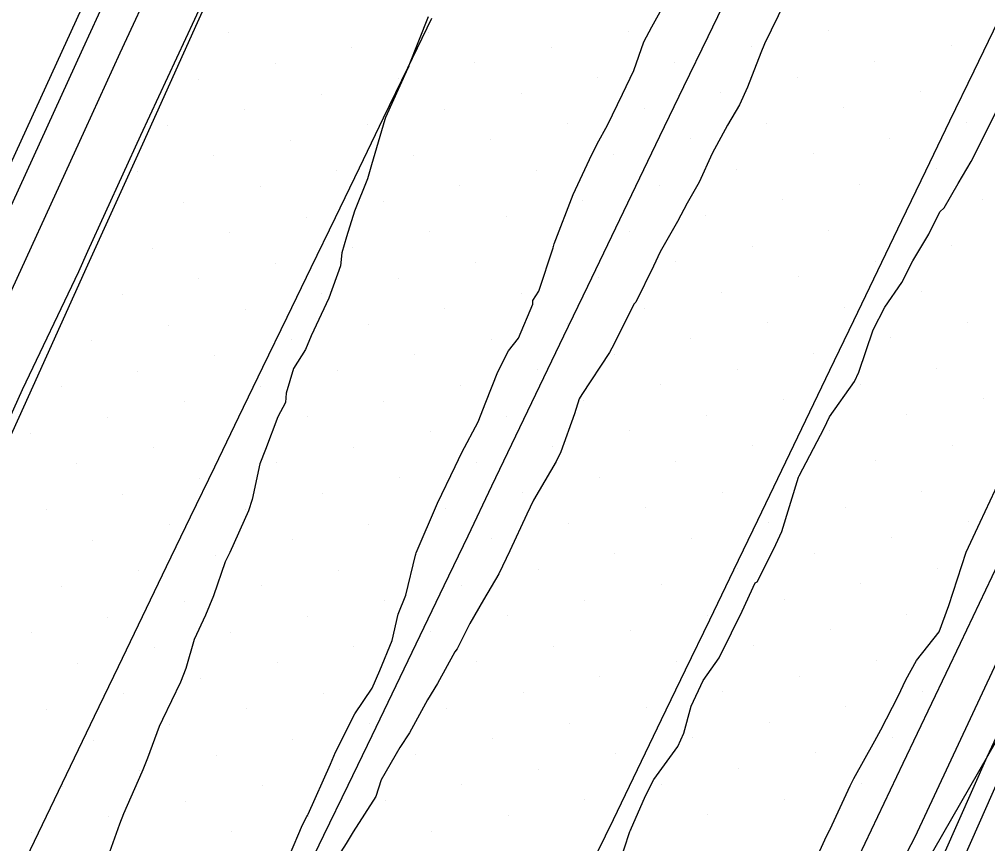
# Model space of a CAD drawing. Extents: x 2354170 to 2357230, y 866100 to 868290.
# Drawn here: x 2355726.29 to 2355769.98, y 867314.2 to 867351.41 of the extents above; entities that cross this region are included whole.
import ezdxf

# ---------------------------------------------------------------- set-up
doc = ezdxf.new("R2010")
doc.units = 0
for name, color, linetype in [('Default', 7, 'Continuous'), ('DTM Contours Minor', 7, 'Continuous'), ('Exist DTM Breakline', 7, 'Continuous'), ('Exist DTM Scan Elevation Point', 7, 'Continuous'), ('Exist Roads EOP', 7, 'Continuous'), ('PH Exist DTM Breakline', 7, 'Continuous')]:
    doc.layers.add(name, color=color, linetype=linetype)

msp = doc.modelspace()

# ---------------------------------------------------------------- linework, layer by layer
at = {"layer": 'Default'}
for points in [[(2355767.008, 867426.391), (2355763.788, 867420.128), (2355761.427, 867416.216), (2355759.81, 867412.78), (2355758.203, 867409.318), (2355756.587, 867405.813), (2355753.888, 867398.499), (2355752.064, 867394.565), (2355750.259, 867390.596), (2355748.42, 867386.807), (2355748.376, 867386.718), (2355748.332, 867386.621), (2355746.586, 867382.713), (2355743.024, 867375.672), (2355741.302, 867371.976), (2355739.632, 867368.388), (2355737.966, 867364.884), (2355735.768, 867360.463), (2355734.059, 867356.883), (2355732.435, 867353.352), (2355730.821, 867349.884), (2355729.239, 867346.424), (2355725.037, 867337.242)], [(2355712.46, 867315.791), (2355717.619, 867326.775), (2355718.483, 867328.719), (2355719.344, 867330.626), (2355720.197, 867332.525), (2355721.123, 867334.47), (2355729.106, 867351.916), (2355729.88, 867353.61), (2355730.67, 867355.307), (2355731.465, 867357.036), (2355732.302, 867358.788), (2355736.651, 867367.536), (2355737.423, 867369.16), (2355738.197, 867370.823), (2355738.995, 867372.536), (2355746.416, 867387.204), (2355747.416, 867389.441), (2355747.441, 867389.497), (2355747.466, 867389.548), (2355748.519, 867391.717), (2355749.552, 867393.988), (2355750.596, 867396.24), (2355754.39, 867406.52)], [(2355765.99, 867313.13), (2355766.711, 867314.508), (2355772.246, 867326.353), (2355773.592, 867329.477), (2355775.294, 867332.704), (2355778.547, 867335.133), (2355779.77, 867337.628), (2355780.978, 867340.075), (2355785.269, 867345.268), (2355786.769, 867347.442), (2355786.922, 867349.377), (2355788.332, 867351.994), (2355788.708, 867354.12), (2355789.937, 867356.935), (2355792.19, 867362.942), (2355793.109, 867364.688), (2355793.953, 867366.402), (2355794.794, 867368.18), (2355801.497, 867384.465), (2355802.656, 867386.782)], [(2355801.171, 867376.643), (2355796.291, 867365.14), (2355795.116, 867362.497), (2355793.497, 867355.306), (2355792.674, 867353.114), (2355792.513, 867352.744), (2355791.81, 867348.773), (2355791.678, 867348.527), (2355791.609, 867347.651), (2355790.514, 867345.649), (2355790.357, 867345.285), (2355783.173, 867336.336), (2355782.935, 867335.865), (2355782.734, 867335.539), (2355779.988, 867333.506), (2355776.845, 867331.159), (2355776.509, 867330.521), (2355776.243, 867329.904), (2355774.139, 867325.401), (2355767.588, 867310.57), (2355767.309, 867308.464), (2355761.989, 867294.374), (2355759.079, 867287.854)], [(2355744.354, 867372.467), (2355741.966, 867367.689), (2355741.905, 867367.574), (2355741.826, 867367.387), (2355740.954, 867365.751), (2355739.281, 867362.232), (2355739.234, 867362.138), (2355736.652, 867356.731), (2355734.199, 867351.396), (2355731.762, 867346.158), (2355729.372, 867340.931), (2355728.952, 867340.014), (2355726.416, 867334.681), (2355724.078, 867329.477)], [(2355744.744, 867351.518), (2355743.869, 867349.33), (2355743.86, 867349.295), (2355743.827, 867349.216), (2355743.822, 867349.204), (2355742.816, 867346.976), (2355742.788, 867346.887), (2355742.179, 867344.837), (2355741.996, 867344.201), (2355741.407, 867342.752), (2355741.045, 867341.593), (2355740.845, 867340.875), (2355740.783, 867340.286), (2355740.254, 867338.815), (2355739.452, 867337.115), (2355739.209, 867336.509), (2355738.661, 867335.647), (2355738.33, 867334.53), (2355738.294, 867334.117), (2355737.961, 867333.466), (2355737.397, 867331.99), (2355737.149, 867331.338), (2355736.795, 867329.727), (2355736.628, 867329.224), (2355735.785, 867327.348), (2355735.584, 867326.916), (2355735.044, 867325.393), (2355734.683, 867324.515), (2355734.174, 867323.412), (2355733.795, 867322.105), (2355733.565, 867321.484), (2355732.746, 867319.802), (2355732.595, 867319.482), (2355732.077, 867318.064), (2355731.868, 867317.53), (2355731.816, 867317.419), (2355730.988, 867315.547), (2355730.812, 867315.085), (2355730.287, 867313.6)], [(2355753.225, 867312.859), (2355753.808, 867314.665), (2355753.835, 867314.742), (2355753.872, 867314.815), (2355754.551, 867316.355), (2355754.918, 867317.094), (2355756.002, 867318.592), (2355756.278, 867319.189), (2355756.611, 867320.404), (2355757.147, 867321.569), (2355757.861, 867322.582), (2355758.419, 867323.714), (2355758.899, 867324.697), (2355759.492, 867325.975), (2355759.587, 867326.025), (2355760.329, 867327.514), (2355760.696, 867328.288), (2355761.448, 867330.743), (2355761.461, 867330.777), (2355761.471, 867330.797), (2355762.611, 867332.955), (2355762.848, 867333.465), (2355763.978, 867335.054), (2355764.171, 867335.484), (2355764.823, 867337.391), (2355765.337, 867338.408), (2355766.107, 867339.534), (2355766.6, 867340.506), (2355767.333, 867341.704), (2355767.831, 867342.721), (2355768.02, 867342.9), (2355768.659, 867344.003), (2355769.234, 867344.984), (2355769.849, 867346.213), (2355770.632, 867347.79)], [(2355761.865, 867312.693), (2355762.714, 867314.532), (2355762.869, 867314.823), (2355762.883, 867314.851), (2355763.78, 867316.813), (2355763.941, 867317.148), (2355764.892, 867318.843), (2355765.16, 867319.339), (2355765.947, 867320.862), (2355766.291, 867321.589), (2355766.769, 867322.467), (2355767.797, 867323.765), (2355768.235, 867324.95), (2355769.012, 867327.362), (2355769.64, 867328.708), (2355770.551, 867330.633)]]:
    msp.add_lwpolyline(points, dxfattribs=at)
at = {"layer": 'DTM Contours Minor'}
for points in [[(2355766.979, 867430.511), (2355760.572, 867418.049), (2355759.208, 867415.789), (2355758.273, 867413.804), (2355757.345, 867411.804), (2355756.412, 867409.779), (2355751.694, 867396.993), (2355750.389, 867394.181), (2355749.099, 867391.343), (2355747.784, 867388.634), (2355747.753, 867388.571), (2355747.721, 867388.501), (2355746.473, 867385.707), (2355740.338, 867373.581), (2355739.232, 867371.207), (2355738.16, 867368.903), (2355737.089, 867366.652), (2355733.457, 867359.346), (2355732.33, 867356.985), (2355731.258, 867354.655), (2355730.194, 867352.368), (2355729.15, 867350.085), (2355722.427, 867335.394)], [(2355739.267, 867315.429), (2355739.29, 867315.472), (2355739.316, 867315.533), (2355740.324, 867317.786), (2355740.552, 867318.322), (2355741.427, 867320.053), (2355742.215, 867321.225), (2355742.552, 867322.013), (2355743.117, 867323.376), (2355743.391, 867324.552), (2355743.736, 867325.409), (2355744.168, 867327.224), (2355744.187, 867327.261), (2355744.199, 867327.326), (2355745.16, 867329.574), (2355745.961, 867331.224), (2355746.252, 867331.849), (2355746.999, 867333.24), (2355747.338, 867334.128), (2355747.879, 867335.498), (2355748.369, 867336.444), (2355748.814, 867337.023), (2355749.455, 867338.547), (2355749.465, 867338.716), (2355749.736, 867339.134), (2355750.378, 867341.092), (2355750.398, 867341.147), (2355750.428, 867341.272), (2355751.286, 867343.506), (2355752.021, 867345.087), (2355752.36, 867345.794), (2355752.827, 867346.631), (2355753.51, 867348.031), (2355754.012, 867349.1), (2355754.472, 867350.392), (2355754.829, 867351.071), (2355755.67, 867352.597)], [(2355760.832, 867352.179), (2355759.916, 867350.303), (2355759.745, 867349.901), (2355759.146, 867348.342), (2355758.78, 867347.542), (2355758.241, 867346.623), (2355757.559, 867345.351), (2355756.96, 867344.057), (2355756.427, 867343.103), (2355755.99, 867342.287), (2355755.208, 867340.912), (2355754.905, 867340.262), (2355754.107, 867338.643), (2355754.032, 867338.561), (2355753.024, 867336.566), (2355752.927, 867336.366), (2355751.67, 867334.468), (2355751.547, 867334.274), (2355751.347, 867333.599), (2355750.721, 867331.89), (2355750.508, 867331.444), (2355749.496, 867329.703), (2355749.186, 867329.078), (2355748.423, 867327.415), (2355747.932, 867326.378), (2355747.228, 867325.208), (2355746.62, 867324.142), (2355746.047, 867322.992), (2355745.945, 867322.863), (2355745.153, 867321.436), (2355744.713, 867320.698), (2355743.901, 867319.203), (2355743.459, 867318.544), (2355742.612, 867317.08), (2355742.372, 867316.323), (2355741.348, 867314.733), (2355741.037, 867314.207), (2355740.038, 867312.664)], [(2355720.964, 867211.559), (2355726.221, 867220.772), (2355734.649, 867237.538), (2355736.651, 867243.833), (2355742.603, 867261.958), (2355743.425, 867263.874), (2355755.003, 867282.606), (2355757.445, 867286.73), (2355760.349, 867293.237), (2355766.598, 867309.788), (2355766.735, 867310.825), (2355769.959, 867318.122), (2355774.91, 867328.72), (2355775.536, 867330.173), (2355776.328, 867331.674), (2355782.009, 867335.916), (2355782.175, 867336.255), (2355782.339, 867336.587), (2355782.402, 867336.663)], [(2355738.485, 867313.67), (2355739.074, 867315.048), (2355739.267, 867315.429)]]:
    msp.add_lwpolyline(points, dxfattribs=at)
at = {"layer": 'Exist DTM Breakline'}
for points in [[(2355738.943, 867312.334), (2355740.033, 867314.584), (2355741.122, 867316.834), (2355742.208, 867319.085), (2355743.29, 867321.339), (2355744.372, 867323.593), (2355745.453, 867325.847), (2355746.535, 867328.101), (2355747.617, 867330.355), (2355748.698, 867332.609), (2355749.78, 867334.863), (2355750.862, 867337.116), (2355751.943, 867339.37), (2355753.025, 867341.624), (2355754.107, 867343.878), (2355755.188, 867346.132), (2355756.275, 867348.383), (2355757.365, 867350.634), (2355758.454, 867352.884)], [(2355726.431, 867313.189), (2355727.514, 867315.442), (2355728.598, 867317.695), (2355729.681, 867319.948), (2355730.764, 867322.201), (2355731.847, 867324.454), (2355732.93, 867326.708), (2355734.016, 867328.959), (2355735.105, 867331.21), (2355736.193, 867333.461), (2355737.281, 867335.712), (2355738.37, 867337.962), (2355739.459, 867340.212), (2355740.549, 867342.462), (2355741.638, 867344.712), (2355742.726, 867346.963), (2355743.813, 867349.215), (2355744.9, 867351.466)], [(2355770.443, 867351.315), (2355769.356, 867349.064), (2355768.269, 867346.812), (2355767.184, 867344.56), (2355766.099, 867342.308), (2355765.013, 867340.056), (2355763.929, 867337.803), (2355762.846, 867335.55), (2355761.764, 867333.296), (2355760.681, 867331.043), (2355759.597, 867328.79), (2355758.511, 867326.538), (2355757.425, 867324.287), (2355756.339, 867322.035), (2355755.253, 867319.783), (2355754.166, 867317.532), (2355753.08, 867315.28), (2355751.993, 867313.029)]]:
    msp.add_lwpolyline(points, dxfattribs=at)
at = {"layer": 'Exist DTM Scan Elevation Point'}
for p, q in [((2355735.743, 867350.792), (2355735.743, 867350.792)), ((2355744.757, 867350.824), (2355744.757, 867350.824)), ((2355753.771, 867350.855), (2355753.771, 867350.855)), ((2355762.785, 867350.887), (2355762.785, 867350.887)), ((2355759.32, 867350.182), (2355759.32, 867350.182)), ((2355768.334, 867350.213), (2355768.334, 867350.213)), ((2355741.293, 867350.118), (2355741.293, 867350.118)), ((2355750.307, 867350.15), (2355750.307, 867350.15)), ((2355737.828, 867349.413), (2355737.828, 867349.413)), ((2355746.842, 867349.444), (2355746.842, 867349.444)), ((2355755.856, 867349.476), (2355755.856, 867349.476)), ((2355764.87, 867349.508), (2355764.87, 867349.508)), ((2355734.364, 867348.707), (2355734.364, 867348.707)), ((2355743.378, 867348.739), (2355743.378, 867348.739)), ((2355752.392, 867348.77), (2355752.392, 867348.77)), ((2355761.405, 867348.802), (2355761.405, 867348.802)), ((2355739.913, 867348.033), (2355739.913, 867348.033)), ((2355748.927, 867348.065), (2355748.927, 867348.065)), ((2355757.941, 867348.097), (2355757.941, 867348.097)), ((2355766.955, 867348.128), (2355766.955, 867348.128)), ((2355736.449, 867347.328), (2355736.449, 867347.328)), ((2355745.463, 867347.359), (2355745.463, 867347.359)), ((2355754.477, 867347.391), (2355754.477, 867347.391)), ((2355763.49, 867347.423), (2355763.49, 867347.423)), ((2355751.012, 867346.685), (2355751.012, 867346.685)), ((2355760.026, 867346.717), (2355760.026, 867346.717)), ((2355769.04, 867346.749), (2355769.04, 867346.749)), ((2355732.985, 867346.622), (2355732.985, 867346.622)), ((2355741.998, 867346.654), (2355741.998, 867346.654)), ((2355738.534, 867345.948), (2355738.534, 867345.948)), ((2355747.548, 867345.98), (2355747.548, 867345.98)), ((2355756.562, 867346.012), (2355756.562, 867346.012)), ((2355765.575, 867346.043), (2355765.575, 867346.043)), ((2355735.07, 867345.243), (2355735.07, 867345.243)), ((2355744.083, 867345.274), (2355744.083, 867345.274)), ((2355753.097, 867345.306), (2355753.097, 867345.306)), ((2355762.111, 867345.338), (2355762.111, 867345.338)), ((2355731.605, 867344.537), (2355731.605, 867344.537)), ((2355740.619, 867344.569), (2355740.619, 867344.569)), ((2355749.633, 867344.6), (2355749.633, 867344.6)), ((2355758.647, 867344.632), (2355758.647, 867344.632)), ((2355767.66, 867344.664), (2355767.66, 867344.664)), ((2355737.155, 867343.863), (2355737.155, 867343.863)), ((2355746.168, 867343.895), (2355746.168, 867343.895)), ((2355755.182, 867343.927), (2355755.182, 867343.927)), ((2355764.196, 867343.958), (2355764.196, 867343.958)), ((2355742.704, 867343.189), (2355742.704, 867343.189)), ((2355751.718, 867343.221), (2355751.718, 867343.221)), ((2355760.732, 867343.253), (2355760.732, 867343.253)), ((2355769.745, 867343.284), (2355769.745, 867343.284)), ((2355733.69, 867343.158), (2355733.69, 867343.158)), ((2355739.24, 867342.484), (2355739.24, 867342.484)), ((2355748.253, 867342.515), (2355748.253, 867342.515)), ((2355757.267, 867342.547), (2355757.267, 867342.547)), ((2355735.775, 867341.778), (2355735.775, 867341.778)), ((2355744.789, 867341.81), (2355744.789, 867341.81)), ((2355753.803, 867341.842), (2355753.803, 867341.842)), ((2355762.817, 867341.873), (2355762.817, 867341.873)), ((2355732.311, 867341.073), (2355732.311, 867341.073)), ((2355741.324, 867341.104), (2355741.324, 867341.104)), ((2355750.338, 867341.136), (2355750.338, 867341.136)), ((2355759.352, 867341.168), (2355759.352, 867341.168)), ((2355768.366, 867341.199), (2355768.366, 867341.199)), ((2355737.86, 867340.399), (2355737.86, 867340.399)), ((2355746.874, 867340.43), (2355746.874, 867340.43)), ((2355755.888, 867340.462), (2355755.888, 867340.462)), ((2355764.902, 867340.494), (2355764.902, 867340.494)), ((2355734.396, 867339.693), (2355734.396, 867339.693)), ((2355743.409, 867339.725), (2355743.409, 867339.725)), ((2355752.423, 867339.757), (2355752.423, 867339.757)), ((2355761.437, 867339.788), (2355761.437, 867339.788)), ((2355730.931, 867338.988), (2355730.931, 867338.988)), ((2355739.945, 867339.019), (2355739.945, 867339.019)), ((2355748.959, 867339.051), (2355748.959, 867339.051)), ((2355757.973, 867339.083), (2355757.973, 867339.083)), ((2355766.987, 867339.114), (2355766.987, 867339.114)), ((2355763.522, 867338.409), (2355763.522, 867338.409)), ((2355736.481, 867338.314), (2355736.481, 867338.314)), ((2355745.494, 867338.345), (2355745.494, 867338.345)), ((2355754.508, 867338.377), (2355754.508, 867338.377)), ((2355733.016, 867337.608), (2355733.016, 867337.608)), ((2355742.03, 867337.64), (2355742.03, 867337.64)), ((2355751.044, 867337.672), (2355751.044, 867337.672)), ((2355760.058, 867337.703), (2355760.058, 867337.703)), ((2355769.072, 867337.735), (2355769.072, 867337.735)), ((2355729.552, 867336.903), (2355729.552, 867336.903)), ((2355738.566, 867336.934), (2355738.566, 867336.934)), ((2355747.579, 867336.966), (2355747.579, 867336.966)), ((2355756.593, 867336.998), (2355756.593, 867336.998)), ((2355765.607, 867337.029), (2355765.607, 867337.029)), ((2355735.101, 867336.229), (2355735.101, 867336.229)), ((2355744.115, 867336.261), (2355744.115, 867336.261)), ((2355753.129, 867336.292), (2355753.129, 867336.292)), ((2355762.143, 867336.324), (2355762.143, 867336.324)), ((2355731.637, 867335.523), (2355731.637, 867335.523)), ((2355740.651, 867335.555), (2355740.651, 867335.555)), ((2355749.664, 867335.587), (2355749.664, 867335.587)), ((2355758.678, 867335.618), (2355758.678, 867335.618)), ((2355767.692, 867335.65), (2355767.692, 867335.65)), ((2355755.214, 867334.913), (2355755.214, 867334.913)), ((2355764.228, 867334.944), (2355764.228, 867334.944)), ((2355728.172, 867334.818), (2355728.172, 867334.818)), ((2355737.186, 867334.849), (2355737.186, 867334.849)), ((2355746.2, 867334.881), (2355746.2, 867334.881)), ((2355733.722, 867334.144), (2355733.722, 867334.144)), ((2355742.736, 867334.176), (2355742.736, 867334.176)), ((2355751.749, 867334.207), (2355751.749, 867334.207)), ((2355760.763, 867334.239), (2355760.763, 867334.239)), ((2355769.777, 867334.271), (2355769.777, 867334.271)), ((2355730.257, 867333.438), (2355730.257, 867333.438)), ((2355739.271, 867333.47), (2355739.271, 867333.47)), ((2355748.285, 867333.502), (2355748.285, 867333.502)), ((2355757.299, 867333.533), (2355757.299, 867333.533)), ((2355766.313, 867333.565), (2355766.313, 867333.565)), ((2355726.793, 867332.733), (2355726.793, 867332.733)), ((2355744.821, 867332.796), (2355744.821, 867332.796)), ((2355753.834, 867332.828), (2355753.834, 867332.828)), ((2355762.848, 867332.859), (2355762.848, 867332.859)), ((2355732.342, 867332.059), (2355732.342, 867332.059)), ((2355741.356, 867332.091), (2355741.356, 867332.091)), ((2355750.37, 867332.122), (2355750.37, 867332.122)), ((2355759.384, 867332.154), (2355759.384, 867332.154)), ((2355768.398, 867332.186), (2355768.398, 867332.186)), ((2355746.906, 867331.417), (2355746.906, 867331.417)), ((2355755.919, 867331.448), (2355755.919, 867331.448)), ((2355764.933, 867331.48), (2355764.933, 867331.48)), ((2355728.878, 867331.353), (2355728.878, 867331.353)), ((2355737.892, 867331.385), (2355737.892, 867331.385)), ((2355734.427, 867330.679), (2355734.427, 867330.679)), ((2355743.441, 867330.711), (2355743.441, 867330.711)), ((2355752.455, 867330.743), (2355752.455, 867330.743)), ((2355761.469, 867330.774), (2355761.469, 867330.774)), ((2355767.018, 867330.101), (2355767.018, 867330.101)), ((2355730.963, 867329.974), (2355730.963, 867329.974)), ((2355739.977, 867330.006), (2355739.977, 867330.006)), ((2355748.991, 867330.037), (2355748.991, 867330.037)), ((2355758.004, 867330.069), (2355758.004, 867330.069)), ((2355727.499, 867329.268), (2355727.499, 867329.268)), ((2355736.512, 867329.3), (2355736.512, 867329.3)), ((2355745.526, 867329.332), (2355745.526, 867329.332)), ((2355754.54, 867329.363), (2355754.54, 867329.363)), ((2355763.554, 867329.395), (2355763.554, 867329.395)), ((2355733.048, 867328.594), (2355733.048, 867328.594)), ((2355742.062, 867328.626), (2355742.062, 867328.626)), ((2355751.076, 867328.658), (2355751.076, 867328.658)), ((2355760.089, 867328.689), (2355760.089, 867328.689)), ((2355769.103, 867328.721), (2355769.103, 867328.721)), ((2355738.597, 867327.921), (2355738.597, 867327.921)), ((2355747.611, 867327.952), (2355747.611, 867327.952)), ((2355756.625, 867327.984), (2355756.625, 867327.984)), ((2355765.639, 867328.016), (2355765.639, 867328.016)), ((2355729.583, 867327.889), (2355729.583, 867327.889)), ((2355735.133, 867327.215), (2355735.133, 867327.215)), ((2355744.147, 867327.247), (2355744.147, 867327.247)), ((2355753.161, 867327.278), (2355753.161, 867327.278)), ((2355762.174, 867327.31), (2355762.174, 867327.31)), ((2355758.71, 867326.604), (2355758.71, 867326.604)), ((2355767.724, 867326.636), (2355767.724, 867326.636)), ((2355731.668, 867326.509), (2355731.668, 867326.509)), ((2355740.682, 867326.541), (2355740.682, 867326.541)), ((2355749.696, 867326.573), (2355749.696, 867326.573)), ((2355728.204, 867325.804), (2355728.204, 867325.804)), ((2355737.218, 867325.836), (2355737.218, 867325.836)), ((2355746.232, 867325.867), (2355746.232, 867325.867)), ((2355755.246, 867325.899), (2355755.246, 867325.899)), ((2355764.259, 867325.931), (2355764.259, 867325.931)), ((2355733.753, 867325.13), (2355733.753, 867325.13)), ((2355742.767, 867325.162), (2355742.767, 867325.162)), ((2355751.781, 867325.193), (2355751.781, 867325.193)), ((2355760.795, 867325.225), (2355760.795, 867325.225)), ((2355730.289, 867324.424), (2355730.289, 867324.424)), ((2355739.303, 867324.456), (2355739.303, 867324.456)), ((2355748.317, 867324.488), (2355748.317, 867324.488)), ((2355757.331, 867324.52), (2355757.331, 867324.52)), ((2355766.344, 867324.551), (2355766.344, 867324.551)), ((2355726.825, 867323.719), (2355726.825, 867323.719)), ((2355735.838, 867323.751), (2355735.838, 867323.751)), ((2355744.852, 867323.782), (2355744.852, 867323.782)), ((2355753.866, 867323.814), (2355753.866, 867323.814)), ((2355762.88, 867323.846), (2355762.88, 867323.846)), ((2355750.402, 867323.108), (2355750.402, 867323.108)), ((2355759.416, 867323.14), (2355759.416, 867323.14)), ((2355732.374, 867323.045), (2355732.374, 867323.045)), ((2355741.388, 867323.077), (2355741.388, 867323.077)), ((2355728.91, 867322.339), (2355728.91, 867322.339)), ((2355737.923, 867322.371), (2355737.923, 867322.371)), ((2355746.937, 867322.403), (2355746.937, 867322.403)), ((2355755.951, 867322.435), (2355755.951, 867322.435)), ((2355764.965, 867322.466), (2355764.965, 867322.466)), ((2355734.459, 867321.666), (2355734.459, 867321.666)), ((2355752.487, 867321.729), (2355752.487, 867321.729)), ((2355761.5, 867321.761), (2355761.5, 867321.761)), ((2355730.995, 867320.96), (2355730.995, 867320.96)), ((2355740.008, 867320.992), (2355740.008, 867320.992)), ((2355749.022, 867321.023), (2355749.022, 867321.023)), ((2355758.036, 867321.055), (2355758.036, 867321.055)), ((2355767.05, 867321.087), (2355767.05, 867321.087)), ((2355727.53, 867320.254), (2355727.53, 867320.254)), ((2355736.544, 867320.286), (2355736.544, 867320.286)), ((2355745.558, 867320.318), (2355745.558, 867320.318)), ((2355754.572, 867320.35), (2355754.572, 867320.35)), ((2355763.585, 867320.381), (2355763.585, 867320.381)), ((2355742.093, 867319.612), (2355742.093, 867319.612)), ((2355751.107, 867319.644), (2355751.107, 867319.644)), ((2355760.121, 867319.676), (2355760.121, 867319.676)), ((2355733.08, 867319.581), (2355733.08, 867319.581)), ((2355729.615, 867318.875), (2355729.615, 867318.875)), ((2355738.629, 867318.907), (2355738.629, 867318.907)), ((2355747.643, 867318.938), (2355747.643, 867318.938)), ((2355756.657, 867318.97), (2355756.657, 867318.97)), ((2355765.67, 867319.002), (2355765.67, 867319.002)), ((2355762.206, 867318.296), (2355762.206, 867318.296)), ((2355735.165, 867318.201), (2355735.165, 867318.201)), ((2355744.178, 867318.233), (2355744.178, 867318.233)), ((2355753.192, 867318.265), (2355753.192, 867318.265)), ((2355731.7, 867317.496), (2355731.7, 867317.496)), ((2355740.714, 867317.527), (2355740.714, 867317.527)), ((2355749.728, 867317.559), (2355749.728, 867317.559)), ((2355758.742, 867317.591), (2355758.742, 867317.591)), ((2355728.236, 867316.79), (2355728.236, 867316.79)), ((2355737.25, 867316.822), (2355737.25, 867316.822)), ((2355746.263, 867316.853), (2355746.263, 867316.853)), ((2355755.277, 867316.885), (2355755.277, 867316.885)), ((2355764.291, 867316.917), (2355764.291, 867316.917)), ((2355733.785, 867316.116), (2355733.785, 867316.116)), ((2355742.799, 867316.148), (2355742.799, 867316.148)), ((2355751.813, 867316.18), (2355751.813, 867316.18)), ((2355760.827, 867316.211), (2355760.827, 867316.211)), ((2355730.321, 867315.411), (2355730.321, 867315.411)), ((2355739.335, 867315.442), (2355739.335, 867315.442)), ((2355748.348, 867315.474), (2355748.348, 867315.474)), ((2355757.362, 867315.506), (2355757.362, 867315.506)), ((2355753.898, 867314.8), (2355753.898, 867314.8)), ((2355762.912, 867314.832), (2355762.912, 867314.832)), ((2355726.856, 867314.705), (2355726.856, 867314.705)), ((2355735.87, 867314.737), (2355735.87, 867314.737)), ((2355744.884, 867314.768), (2355744.884, 867314.768))]:
    msp.add_line(p, q, dxfattribs=at)
at = {"layer": 'Exist Roads EOP'}
for points in [[(2355763.601, 867312.41), (2355766.176, 867317.829), (2355768.751, 867323.248), (2355771.328, 867328.667), (2355773.909, 867334.083), (2355776.496, 867339.497), (2355779.092, 867344.906), (2355781.7, 867350.31), (2355784.321, 867355.707), (2355786.954, 867361.098), (2355789.594, 867366.486), (2355792.237, 867371.873), (2355794.877, 867377.261), (2355797.509, 867382.653), (2355800.128, 867388.051), (2355802.736, 867393.455)], [(2355716.947, 867313.022), (2355719.448, 867318.476), (2355721.947, 867323.931), (2355724.437, 867329.39), (2355726.916, 867334.854), (2355729.387, 867340.322), (2355731.855, 867345.79), (2355734.323, 867351.259), (2355736.805, 867356.722), (2355739.309, 867362.174), (2355741.816, 867367.625), (2355744.296, 867373.089), (2355746.742, 867378.567), (2355749.166, 867384.056), (2355749.226, 867384.193)]]:
    msp.add_lwpolyline(points, dxfattribs=at)
at = {"layer": 'PH Exist DTM Breakline'}
msp.add_lwpolyline([(2355837.882, 867455.403), (2355821.17, 867421.842), (2355806.344, 867389.74), (2355794.755, 867363.845), (2355793.088, 867352.536), (2355792.171, 867348.439), (2355790.111, 867345.552), (2355782.553, 867336.039), (2355777.227, 867330.778), (2355765.909, 867311.071), (2355754.32, 867289.06), (2355742.292, 867263.446), (2355732.169, 867242.268), (2355700.262, 867175.95), (2355686.45, 867146.762), (2355675.72, 867125.097), (2355660.554, 867093.452), (2355646.796, 867063.536), (2355632.78, 867034.163), (2355619.043, 867004.402), (2355606.805, 866979.006), (2355594.124, 866952.764), (2355579.808, 866923.86)], dxfattribs=at)

doc.saveas('drawing.dxf')
